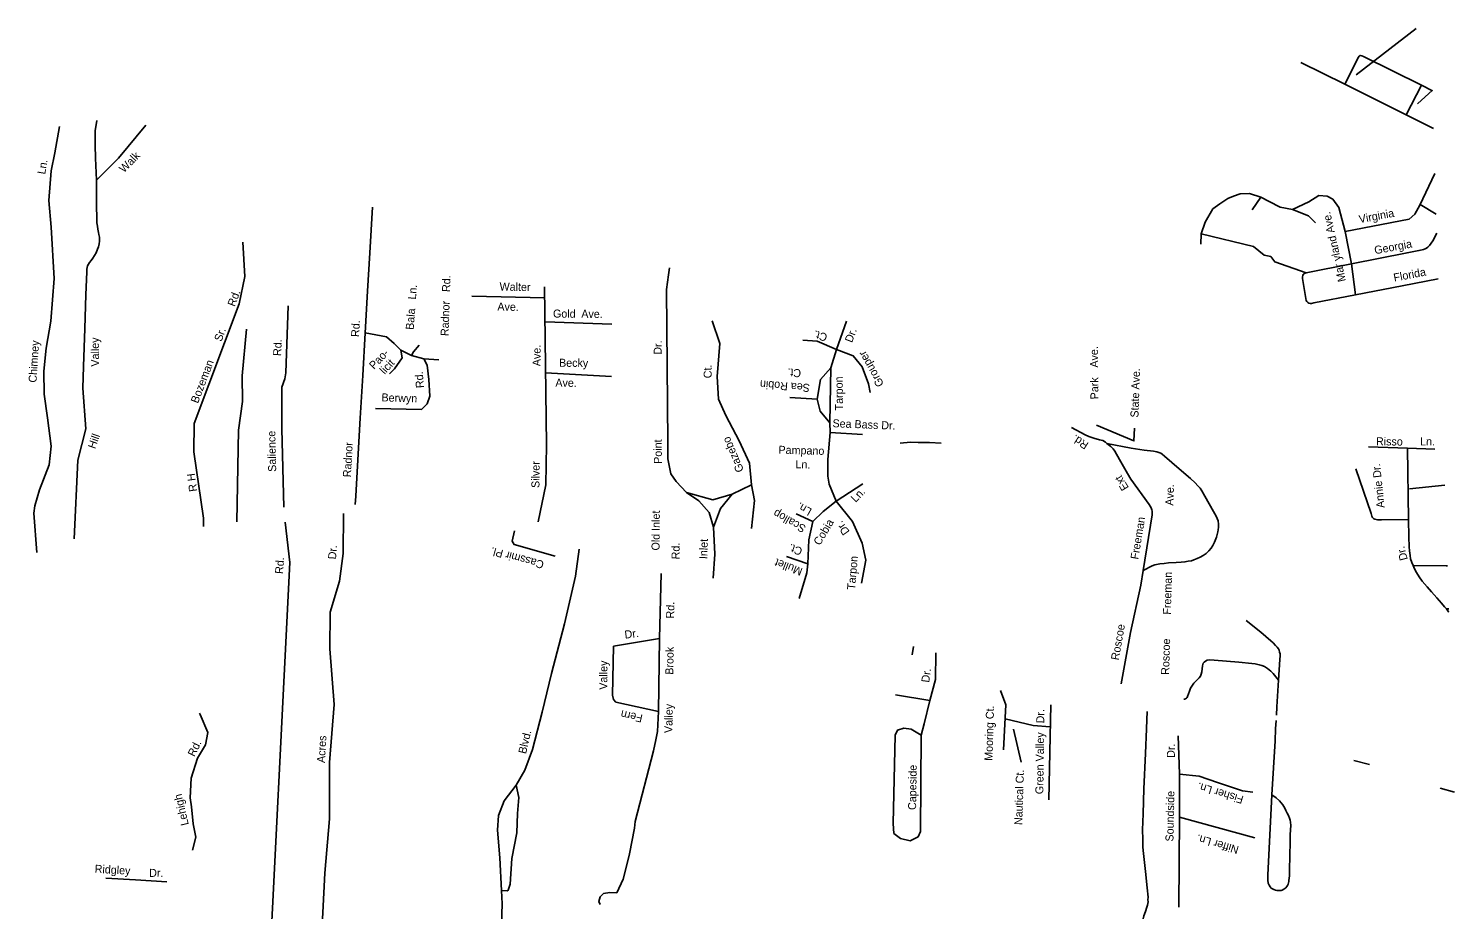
# Model space of a CAD drawing. Extents: x 2308163 to 2335412, y -96774 to 127732.
# Drawn here: x 2322671.21 to 2322694.05, y 104417.9 to 104432 of the extents above; entities that cross this region are included whole.
import ezdxf

# ---------------------------------------------------------------- set-up
doc = ezdxf.new("R2010")
doc.units = 0
doc.layers.add('Old_Level_10', color=7, linetype='Continuous')
doc.layers.add('Old_Level_35', color=7, linetype='Continuous')

msp = doc.modelspace()

# ---------------------------------------------------------------- linework, layer by layer
at = {"layer": 'Old_Level_10'}
for points in [[(2322693.431, 104431.999), (2322692.471, 104431.259)], [(2322693.692, 104431.014), (2322693.454, 104430.795)], [(2322688.921, 104425.601), (2322688.914, 104425.399), (2322688.317, 104425.652)], [(2322687.107, 104420.258), (2322686.984, 104420.787)]]:
    msp.add_lwpolyline(points, dxfattribs=at)
at = {"layer": 'Old_Level_35'}
for p, q in [((2322691.586, 104431.457), (2322692.293, 104431.108)), ((2322692.293, 104431.108), (2322693.274, 104430.616)), ((2322693.274, 104430.616), (2322693.519, 104431.09)), ((2322693.692, 104431.004), (2322693.519, 104431.09)), ((2322693.712, 104430.396), (2322693.274, 104430.616)), ((2322692.462, 104427.739), (2322692.395, 104428.233)), ((2322674.015, 104424.163), (2322673.864, 104425.223)), ((2322693.309, 104424.142), (2322693.293, 104425.281)), ((2322676.446, 104424.381), (2322676.454, 104424.515)), ((2322674.016, 104424.029), (2322674.015, 104424.163)), ((2322685.364, 104421.977), (2322685.382, 104422.11)), ((2322691.202, 104421.142), (2322691.226, 104421.57)), ((2322691.195, 104421.01), (2322691.202, 104421.142)), ((2322689.114, 104420.792), (2322689.12, 104420.936)), ((2322689.12, 104420.936), (2322689.125, 104421.069)), ((2322691.189, 104420.922), (2322691.183, 104420.79)), ((2322691.183, 104420.79), (2322691.175, 104420.598)), ((2322691.175, 104420.598), (2322691.124, 104419.735)), ((2322692.687, 104420.222), (2322692.434, 104420.286)), ((2322694.046, 104419.779), (2322693.819, 104419.843))]:
    msp.add_line(p, q, dxfattribs=at)
for points in [[(2322693.519, 104431.09), (2322692.589, 104431.55), (2322692.561, 104431.564), (2322692.538, 104431.568), (2322692.519, 104431.556), (2322692.511, 104431.54), (2322692.293, 104431.108)], [(2322672.304, 104429.571), (2322672.29, 104429.923), (2322672.283, 104430.13), (2322672.28, 104430.216), (2322672.284, 104430.361), (2322672.308, 104430.524)], [(2322671.638, 104430.007), (2322671.712, 104430.43)], [(2322673.095, 104430.454), (2322672.657, 104429.922), (2322672.304, 104429.571)], [(2322671.346, 104423.613), (2322671.3, 104424.242), (2322671.314, 104424.361), (2322671.392, 104424.615), (2322671.545, 104425.016), (2322671.575, 104425.313), (2322671.521, 104425.77), (2322671.465, 104426.149), (2322671.458, 104426.516), (2322671.5, 104426.881), (2322671.574, 104427.314), (2322671.628, 104427.996), (2322671.577, 104428.82), (2322671.542, 104429.247), (2322671.578, 104429.722), (2322671.638, 104430.007)], [(2322672.087, 104426.241), (2322672.095, 104426.59), (2322672.114, 104427.199), (2322672.131, 104427.734), (2322672.148, 104428.104), (2322672.148, 104428.148), (2322672.152, 104428.174), (2322672.158, 104428.203), (2322672.174, 104428.229), (2322672.192, 104428.252), (2322672.218, 104428.287), (2322672.247, 104428.325), (2322672.274, 104428.366), (2322672.296, 104428.409), (2322672.32, 104428.468), (2322672.333, 104428.507), (2322672.344, 104428.552), (2322672.349, 104428.593), (2322672.349, 104428.626), (2322672.349, 104428.659), (2322672.343, 104428.7), (2322672.337, 104428.733), (2322672.325, 104428.786), (2322672.317, 104428.833), (2322672.311, 104428.887), (2322672.304, 104429.235), (2322672.304, 104429.571)], [(2322693.491, 104429.172), (2322693.734, 104429.679)], [(2322692.395, 104428.233), (2322692.296, 104428.749), (2322692.193, 104429.133), (2322692.098, 104429.269), (2322692.008, 104429.314), (2322691.876, 104429.327), (2322691.715, 104429.225), (2322691.454, 104429.101), (2322691.256, 104429.141), (2322691.077, 104429.23), (2322690.946, 104429.301), (2322690.766, 104429.357), (2322690.616, 104429.354), (2322690.507, 104429.316), (2322690.415, 104429.278), (2322690.287, 104429.191), (2322690.177, 104429.112), (2322690.053, 104428.901), (2322689.989, 104428.712), (2322689.983, 104428.547)], [(2322676.454, 104424.515), (2322676.487, 104425.096), (2322676.526, 104425.76), (2322676.567, 104426.446), (2322676.607, 104427.129), (2322676.642, 104427.796), (2322676.681, 104428.409), (2322676.722, 104429.14)], [(2322690.946, 104429.301), (2322690.807, 104429.098)], [(2322691.454, 104429.101), (2322691.707, 104429.001), (2322691.82, 104428.889)], [(2322692.296, 104428.749), (2322693.318, 104428.946), (2322693.412, 104429.025), (2322693.491, 104429.172)], [(2322693.755, 104429.026), (2322693.496, 104429.181)], [(2322689.989, 104428.712), (2322690.828, 104428.509), (2322690.997, 104428.371), (2322691.104, 104428.351), (2322691.168, 104428.265), (2322691.674, 104428.087)], [(2322692.395, 104428.233), (2322693.287, 104428.411), (2322693.476, 104428.445), (2322693.527, 104428.456), (2322693.55, 104428.463), (2322693.578, 104428.475), (2322693.596, 104428.485), (2322693.617, 104428.5), (2322693.644, 104428.525), (2322693.674, 104428.562), (2322693.698, 104428.6), (2322693.764, 104428.723)], [(2322673.864, 104425.223), (2322673.867, 104425.676), (2322674.589, 104427.593), (2322674.676, 104428.031), (2322674.647, 104428.58)], [(2322692.462, 104427.739), (2322691.794, 104427.607), (2322691.755, 104427.6), (2322691.737, 104427.599), (2322691.716, 104427.604), (2322691.7, 104427.613), (2322691.682, 104427.629), (2322691.669, 104427.648), (2322691.612, 104427.998), (2322691.613, 104428.025), (2322691.617, 104428.045), (2322691.626, 104428.064), (2322691.633, 104428.073), (2322691.654, 104428.083), (2322691.674, 104428.087), (2322692.395, 104428.233)], [(2322682.176, 104423.203), (2322682.201, 104423.586), (2322682.182, 104424.016), (2322682.111, 104424.255), (2322681.948, 104424.441), (2322681.749, 104424.572), (2322681.586, 104424.747), (2322681.5, 104424.874), (2322681.452, 104425.113), (2322681.449, 104425.372), (2322681.432, 104427.821), (2322681.463, 104428.057), (2322681.478, 104428.17)], [(2322693.787, 104427.992), (2322693.208, 104427.881), (2322692.462, 104427.739)], [(2322679.375, 104424.101), (2322679.497, 104424.695), (2322679.508, 104425.338), (2322679.478, 104427.862)], [(2322675.301, 104424.338), (2322675.27, 104425.591), (2322675.271, 104426.257), (2322675.321, 104426.391), (2322675.335, 104426.486), (2322675.372, 104427.562)], [(2322678.314, 104427.715), (2322679.48, 104427.686)], [(2322679.485, 104427.302), (2322680.557, 104427.265)], [(2322682.792, 104424.694), (2322682.759, 104425.045), (2322682.591, 104425.401), (2322682.379, 104425.803), (2322682.264, 104426.066), (2322682.242, 104426.428), (2322682.283, 104426.957), (2322682.16, 104427.322)], [(2322684.147, 104424.433), (2322684.033, 104424.708), (2322684.014, 104424.833), (2322684.012, 104425.103), (2322684.05, 104425.531), (2322684.044, 104425.689), (2322684.063, 104426.569), (2322684.152, 104426.859), (2322684.314, 104427.316)], [(2322674.549, 104424.105), (2322674.575, 104425.57), (2322674.642, 104426.03), (2322674.634, 104426.442), (2322674.704, 104427.185)], [(2322676.607, 104427.129), (2322676.948, 104427.062), (2322677.069, 104426.956), (2322677.178, 104426.851), (2322677.196, 104426.726), (2322677.077, 104426.55), (2322676.996, 104426.474)], [(2322677.178, 104426.851), (2322677.345, 104426.766), (2322677.38, 104426.822), (2322677.472, 104426.933)], [(2322684.152, 104426.859), (2322683.84, 104426.994), (2322683.615, 104427.013)], [(2322684.152, 104426.859), (2322684.419, 104426.759), (2322684.56, 104426.585), (2322684.664, 104426.311), (2322684.693, 104426.174)], [(2322677.546, 104426.714), (2322677.599, 104426.611), (2322677.625, 104426.384), (2322677.638, 104426.113), (2322677.6, 104425.99), (2322677.507, 104425.903), (2322676.773, 104425.917)], [(2322677.345, 104426.766), (2322677.546, 104426.714), (2322677.782, 104426.695)], [(2322679.494, 104426.489), (2322680.551, 104426.429)], [(2322684.063, 104426.569), (2322683.898, 104426.382), (2322683.842, 104426.068), (2322683.892, 104425.875), (2322684.044, 104425.689)], [(2322672.087, 104426.241), (2322672.13, 104425.591), (2322672.003, 104425.09), (2322671.945, 104423.831)], [(2322683.842, 104426.068), (2322683.403, 104426.095)], [(2322684.05, 104425.531), (2322684.568, 104425.502)], [(2322687.912, 104425.613), (2322688.132, 104425.498), (2322688.19, 104425.469), (2322688.272, 104425.443), (2322688.36, 104425.418), (2322688.415, 104425.405), (2322688.458, 104425.381), (2322688.48, 104425.357)], [(2322685.826, 104425.36), (2322685.638, 104425.371), (2322685.461, 104425.372), (2322685.337, 104425.377), (2322685.173, 104425.362)], [(2322689.061, 104423.326), (2322689.207, 104424.218), (2322689.208, 104424.241), (2322689.205, 104424.272), (2322689.201, 104424.297), (2322689.197, 104424.313), (2322689.191, 104424.328), (2322689.157, 104424.383), (2322688.865, 104424.788), (2322688.813, 104424.876), (2322688.704, 104425.066), (2322688.636, 104425.184), (2322688.61, 104425.232), (2322688.58, 104425.272), (2322688.545, 104425.308), (2322688.48, 104425.357)], [(2322688.48, 104425.357), (2322688.87, 104425.284), (2322689.08, 104425.253), (2322689.228, 104425.234), (2322689.282, 104425.224), (2322689.313, 104425.215), (2322689.344, 104425.202), (2322689.368, 104425.187), (2322689.402, 104425.155), (2322689.639, 104424.949), (2322689.819, 104424.797), (2322689.895, 104424.728), (2322689.938, 104424.681), (2322689.972, 104424.641), (2322690.002, 104424.601), (2322690.047, 104424.514), (2322690.19, 104424.268), (2322690.23, 104424.193), (2322690.245, 104424.155), (2322690.26, 104424.118), (2322690.27, 104424.067), (2322690.269, 104424.017), (2322690.264, 104423.977), (2322690.259, 104423.942), (2322690.237, 104423.858), (2322690.205, 104423.779), (2322690.176, 104423.725), (2322690.148, 104423.683), (2322690.112, 104423.637), (2322690.088, 104423.614), (2322690.068, 104423.595), (2322690.022, 104423.563), (2322689.976, 104423.539), (2322689.926, 104423.515), (2322689.872, 104423.493), (2322689.838, 104423.481), (2322689.784, 104423.472), (2322689.729, 104423.462), (2322689.668, 104423.459), (2322689.588, 104423.454), (2322689.466, 104423.445), (2322689.4, 104423.439), (2322689.329, 104423.429), (2322689.25, 104423.415), (2322689.207, 104423.401), (2322689.061, 104423.326)], [(2322692.671, 104425.303), (2322693.293, 104425.281)], [(2322693.293, 104425.281), (2322693.732, 104425.266)], [(2322693.309, 104424.142), (2322692.879, 104424.137), (2322692.832, 104424.134), (2322692.817, 104424.135), (2322692.793, 104424.139), (2322692.771, 104424.145), (2322692.755, 104424.154), (2322692.736, 104424.173), (2322692.724, 104424.195), (2322692.714, 104424.235), (2322692.469, 104424.952)], [(2322681.749, 104424.572), (2322682.174, 104424.456), (2322682.482, 104424.547)], [(2322682.182, 104424.016), (2322682.294, 104424.316), (2322682.482, 104424.547), (2322682.792, 104424.694), (2322682.84, 104424.444), (2322682.791, 104423.995)], [(2322684.147, 104424.433), (2322684.575, 104424.712)], [(2322693.891, 104424.691), (2322693.328, 104424.634)], [(2322683.775, 104424.107), (2322683.938, 104424.271), (2322684.147, 104424.433), (2322684.407, 104424.108), (2322684.565, 104423.764), (2322684.623, 104423.491), (2322684.554, 104423.121)], [(2322675.033, 104416.113), (2322675.401, 104423.451), (2322675.323, 104424.098)], [(2322675.83, 104415.962), (2322675.96, 104418.478), (2322676.033, 104419.348), (2322676.035, 104420.25), (2322676.11, 104421.179), (2322676.041, 104422.069), (2322676.047, 104422.656), (2322676.193, 104423.152), (2322676.251, 104423.594), (2322676.259, 104424.238)], [(2322683.695, 104423.433), (2322683.708, 104423.816), (2322683.775, 104424.107), (2322683.508, 104424.229)], [(2322693.385, 104423.402), (2322693.363, 104423.454), (2322693.344, 104423.512), (2322693.334, 104423.567), (2322693.325, 104423.638), (2322693.318, 104423.704), (2322693.314, 104423.861), (2322693.309, 104424.142)], [(2322679.646, 104423.555), (2322678.99, 104423.742), (2322678.959, 104423.792), (2322678.994, 104423.957)], [(2322679.171, 104415.235), (2322679.055, 104415.435), (2322678.976, 104415.495), (2322678.798, 104416.524), (2322678.783, 104416.794), (2322678.771, 104417.155), (2322678.8, 104417.988), (2322678.79, 104418.201), (2322678.759, 104418.726), (2322678.726, 104419.169), (2322678.742, 104419.406), (2322678.832, 104419.64), (2322679.021, 104419.887), (2322679.16, 104420.128), (2322679.286, 104420.459), (2322679.438, 104421.059), (2322679.59, 104421.675), (2322679.797, 104422.47), (2322679.971, 104423.233), (2322680.03, 104423.664)], [(2322683.552, 104422.874), (2322683.679, 104423.287), (2322683.695, 104423.433), (2322683.349, 104423.547)], [(2322693.955, 104422.658), (2322693.953, 104422.662), (2322693.919, 104422.709), (2322693.889, 104422.745), (2322693.84, 104422.801), (2322693.763, 104422.885), (2322693.68, 104422.981), (2322693.611, 104423.061), (2322693.53, 104423.153), (2322693.483, 104423.224), (2322693.437, 104423.295), (2322693.407, 104423.351), (2322693.385, 104423.402)], [(2322693.932, 104423.401), (2322693.912, 104423.401), (2322693.385, 104423.402)], [(2322681.342, 104423.279), (2322681.319, 104422.234), (2322680.582, 104422.112), (2322680.567, 104421.328), (2322680.581, 104421.258), (2322680.62, 104421.215), (2322681.299, 104421.069), (2322681.319, 104422.234)], [(2322688.712, 104421.509), (2322688.857, 104422.334), (2322689.023, 104423.089), (2322689.061, 104423.326)], [(2322693.919, 104422.709), (2322693.954, 104422.712)], [(2322691.226, 104421.57), (2322691.25, 104421.902), (2322691.255, 104421.96), (2322691.254, 104421.99), (2322691.247, 104422.02), (2322691.238, 104422.047), (2322691.226, 104422.071), (2322691.208, 104422.098), (2322691.182, 104422.126), (2322691.143, 104422.166), (2322691.105, 104422.198), (2322690.944, 104422.335), (2322690.71, 104422.524)], [(2322685.742, 104422.006), (2322685.737, 104421.581), (2322685.646, 104421.245), (2322685.098, 104421.335)], [(2322689.714, 104421.264), (2322689.726, 104421.266), (2322689.74, 104421.273), (2322689.754, 104421.281), (2322689.764, 104421.293), (2322689.774, 104421.308), (2322689.787, 104421.351), (2322689.803, 104421.393), (2322689.82, 104421.439), (2322689.849, 104421.489), (2322689.873, 104421.521), (2322689.917, 104421.566), (2322689.957, 104421.608), (2322689.977, 104421.635), (2322689.991, 104421.666), (2322690.003, 104421.705), (2322690.008, 104421.752), (2322690.014, 104421.798), (2322690.017, 104421.819), (2322690.022, 104421.839), (2322690.038, 104421.859), (2322690.061, 104421.876), (2322690.085, 104421.887), (2322690.116, 104421.894), (2322690.198, 104421.888), (2322690.592, 104421.855), (2322690.803, 104421.834), (2322690.857, 104421.829), (2322690.92, 104421.816), (2322690.959, 104421.803), (2322691.002, 104421.787), (2322691.05, 104421.755), (2322691.107, 104421.711), (2322691.143, 104421.675), (2322691.226, 104421.57)], [(2322686.779, 104421.403), (2322686.865, 104421.172), (2322686.824, 104420.457)], [(2322685.646, 104421.245), (2322685.555, 104420.871), (2322685.509, 104420.691), (2322685.495, 104419.149), (2322685.461, 104419.063), (2322685.332, 104418.997), (2322685.176, 104419.034), (2322685.069, 104419.116), (2322685.058, 104419.274), (2322685.091, 104420.69), (2322685.126, 104420.767), (2322685.229, 104420.803), (2322685.347, 104420.783), (2322685.509, 104420.691)], [(2322687.553, 104419.652), (2322687.581, 104421.173)], [(2322673.952, 104421.043), (2322673.961, 104421.022), (2322674.085, 104420.734), (2322674.049, 104420.535), (2322673.918, 104420.321), (2322673.821, 104420.001), (2322673.801, 104419.688), (2322673.825, 104419.544), (2322673.853, 104419.268), (2322673.893, 104419.057), (2322673.839, 104418.85)], [(2322681.299, 104421.069), (2322681.288, 104420.75), (2322681.259, 104420.612), (2322681.224, 104420.438), (2322680.927, 104419.309), (2322680.915, 104419.199), (2322680.835, 104418.789), (2322680.821, 104418.72), (2322680.735, 104418.383), (2322680.634, 104418.166), (2322680.523, 104418.169), (2322680.421, 104418.153), (2322680.366, 104418.101), (2322680.347, 104418.028), (2322680.369, 104417.978)], [(2322686.852, 104420.953), (2322687.302, 104420.842), (2322687.574, 104420.823)], [(2322689.036, 104417.658), (2322689.046, 104417.691), (2322689.059, 104417.749), (2322689.072, 104417.8), (2322689.097, 104417.869), (2322689.118, 104417.935), (2322689.131, 104417.97), (2322689.135, 104417.997), (2322689.14, 104418.02), (2322689.136, 104418.056), (2322689.141, 104418.095), (2322689.126, 104418.248), (2322689.101, 104418.506), (2322689.068, 104418.796), (2322689.055, 104418.894), (2322689.055, 104419.023), (2322689.051, 104419.176), (2322689.06, 104419.429), (2322689.074, 104419.828), (2322689.099, 104420.394), (2322689.114, 104420.792)], [(2322689.642, 104420.066), (2322689.622, 104420.68)], [(2322689.635, 104417.937), (2322689.644, 104419.378), (2322689.642, 104420.066)], [(2322689.642, 104420.066), (2322689.956, 104420.031), (2322690.252, 104419.929), (2322690.653, 104419.799), (2322690.819, 104419.777)], [(2322679.021, 104419.887), (2322679.063, 104419.691), (2322679.046, 104419.438), (2322679.035, 104419.127), (2322678.955, 104418.713), (2322678.925, 104418.305), (2322678.897, 104418.208), (2322678.88, 104418.2), (2322678.79, 104418.201)], [(2322691.124, 104419.735), (2322691.057, 104418.448), (2322691.058, 104418.371), (2322691.062, 104418.321), (2322691.077, 104418.287), (2322691.093, 104418.263), (2322691.113, 104418.242), (2322691.13, 104418.231), (2322691.153, 104418.218), (2322691.179, 104418.209), (2322691.207, 104418.202), (2322691.231, 104418.201), (2322691.246, 104418.201), (2322691.269, 104418.205), (2322691.286, 104418.211), (2322691.312, 104418.222), (2322691.33, 104418.234), (2322691.345, 104418.245), (2322691.362, 104418.265), (2322691.374, 104418.283), (2322691.382, 104418.303), (2322691.389, 104418.328), (2322691.393, 104418.346), (2322691.396, 104418.37), (2322691.4, 104418.396), (2322691.405, 104418.443), (2322691.406, 104418.498), (2322691.407, 104418.533), (2322691.414, 104418.982), (2322691.417, 104419.096), (2322691.421, 104419.176), (2322691.424, 104419.244), (2322691.421, 104419.299), (2322691.413, 104419.327), (2322691.404, 104419.362), (2322691.388, 104419.403), (2322691.369, 104419.441), (2322691.348, 104419.484), (2322691.328, 104419.519), (2322691.296, 104419.572), (2322691.269, 104419.607), (2322691.246, 104419.636), (2322691.191, 104419.684), (2322691.124, 104419.735)], [(2322689.644, 104419.378), (2322690.851, 104419.047)], [(2322672.453, 104418.403), (2322672.928, 104418.375), (2322673.431, 104418.34)]]:
    msp.add_lwpolyline(points, dxfattribs=at)

# ---------------------------------------------------------------- texts
at = {"layer": 'Old_Level_10'}
for s, height, rotation, p in [('Walk', 0.1282, 45.3872, (2322672.743, 104429.681)), ('Ln.', 0.1282, 80.1858, (2322671.481, 104429.658)), ('Virginia', 0.1282, 10.4931, (2322692.527, 104428.883)), ('Mar yland Ave.', 0.12816, 102.8292, (2322692.308, 104427.96)), ('Georgia', 0.1282, 10.4813, (2322692.775, 104428.385)), ('Radnor   Rd.', 0.12816, 88.1523, (2322677.94, 104427.075)), ('Florida', 0.1282, 11.0089, (2322693.083, 104427.947)), ('Bozeman       Sr.        Rd.', 0.12816, 69.1948, (2322673.927, 104425.99)), ('Bala   Ln.', 0.1282, 85.7542, (2322677.381, 104427.173)), ('Walter', 0.1282, 358.7381, (2322678.756, 104427.806)), ('Ave.', 0.1282, 358.7381, (2322678.721, 104427.486)), ('Gold', 0.1282, 359.4093, (2322679.612, 104427.373)), ('Ave.', 0.1282, 359.4093, (2322680.065, 104427.369)), ('Rd.', 0.1282, 86.9357, (2322676.507, 104427.059)), ('Valley', 0.1282, 90.4143, (2322672.345, 104426.588)), ('Ct.', 0.1282, 163.8283, (2322684.016, 104427.109)), ('Dr.', 0.1282, 69.3849, (2322684.4, 104426.962)), ('Chimney', 0.1282, 86.2486, (2322671.342, 104426.328)), ('Rd.', 0.1282, 87.6086, (2322675.259, 104426.755)), ('Pao-', 0.1282, 46.9069, (2322676.748, 104426.534)), ('Ave.', 0.1282, 89.5229, (2322679.412, 104426.594)), ('Dr.', 0.1282, 89.4605, (2322681.352, 104426.778)), ('Grouper', 0.1282, 119.423, (2322684.916, 104426.307)), ('Ave.', 0.1282, 90.5704, (2322688.341, 104426.572)), ('licit', 0.1282, 46.9069, (2322676.917, 104426.455)), ('Becky', 0.1282, 359.3952, (2322679.709, 104426.586)), ('Ct.', 0.1282, 91.0081, (2322682.154, 104426.402)), ('Rd.', 0.1282, 94.3165, (2322677.547, 104426.248)), ('Ave.', 0.1282, 359.3952, (2322679.65, 104426.266)), ('       Sea Robin ', 0.12816, 175.7151, (2322684.061, 104426.283)), ('Ct.', 0.1282, 175.7151, (2322683.589, 104426.543)), ('Tarpon', 0.1282, 90.9688, (2322684.258, 104425.887)), ('Park', 0.1282, 90.5704, (2322688.346, 104426.064)), ('State Ave.', 0.1282, 88.0247, (2322688.985, 104425.771)), ('Berwyn', 0.1282, 358.1695, (2322676.865, 104426.032)), ('Sea Bass Dr.', 0.12816, 357.7622, (2322684.086, 104425.618)), ('Hill ', 0.1282, 70.5702, (2322672.282, 104425.262)), ('Salience', 0.1282, 91.3925, (2322675.181, 104424.905)), ('Gazebo', 0.1282, 113.0823, (2322682.672, 104424.928)), ('Rd.', 0.1282, 147.5672, (2322688.2, 104425.363)), ('Risso', 0.1282, 359.2312, (2322692.789, 104425.329)), ('Ln.', 0.1282, 359.7872, (2322693.496, 104425.327)), ('Radnor', 0.1282, 86.7192, (2322676.375, 104424.814)), ('Point', 0.1282, 90.4182, (2322681.356, 104425.032)), ('Pampano ', 0.1282, 358.5677, (2322683.222, 104425.193)), ('Silver', 0.1282, 89.5225, (2322679.395, 104424.645)), ('Ln.', 0.1282, 358.5677, (2322683.493, 104424.962)), ('Annie Dr.', 0.1282, 96.0826, (2322692.929, 104424.331)), ('R H', 0.1282, 97.6871, (2322673.915, 104424.594)), ('Ext', 0.1282, 120.8787, (2322688.836, 104424.65)), ('Ln.', 0.1282, 45.7345, (2322684.457, 104424.405)), ('Ave.', 0.1282, 88.3651, (2322689.545, 104424.361)), ('Scallop ', 0.1282, 150.3852, (2322683.674, 104424.032)), ('Ln.', 0.1282, 150.3852, (2322683.769, 104424.305)), ('Old Inlet', 0.1282, 89.4837, (2322681.318, 104423.644)), ('Cobia', 0.1282, 58.9524, (2322683.884, 104423.716)), ('Dr.', 0.1282, 125.5361, (2322684.368, 104423.947)), ('Freeman', 0.1282, 80.6561, (2322688.983, 104423.495)), ('Dr.', 0.1282, 85.9893, (2322676.138, 104423.5)), ('Cassmir Pl.', 0.12816, 164.8672, (2322679.478, 104423.472)), ('Rd.', 0.1282, 89.4837, (2322681.638, 104423.502)), ('Inlet', 0.1282, 88.0247, (2322682.081, 104423.505)), ('Ct.', 0.1282, 159.1202, (2322683.618, 104423.679)), ('Dr.', 0.1282, 104.7581, (2322693.299, 104423.503)), ('Rd.', 0.1282, 85.8938, (2322675.289, 104423.266)), ('Mullet', 0.1282, 159.1202, (2322683.62, 104423.356)), ('Tarpon', 0.1282, 84.9637, (2322684.447, 104423.011)), ('Freeman', 0.1282, 88.3651, (2322689.505, 104422.616)), ('Rd.', 0.1282, 89.1148, (2322681.552, 104422.556)), ('Dr.', 0.1282, 7.317, (2322680.766, 104422.233)), ('Roscoe', 0.1282, 79.9866, (2322688.67, 104421.882)), ('Brook', 0.1282, 89.1145, (2322681.538, 104421.656)), ('Roscoe ', 0.1282, 88.3651, (2322689.477, 104421.653)), ('Valley', 0.1282, 89.346, (2322680.48, 104421.415)), ('Dr.', 0.1282, 82.1293, (2322685.635, 104421.525)), ('Valley', 0.1282, 89.1134, (2322681.523, 104420.722)), ('Mooring Ct.', 0.12816, 88.2612, (2322686.648, 104420.277)), ('Fern', 0.1282, 167.8001, (2322681.057, 104421.015)), ('Green Valley   Dr.', 0.12816, 89.2964, (2322687.463, 104419.744)), ('Acres', 0.1282, 86.6331, (2322675.959, 104420.242)), ('Blvd.', 0.1282, 76.5539, (2322679.179, 104420.381)), ('Rd.', 0.1282, 63.6699, (2322673.871, 104420.334)), ('Dr.', 0.1282, 89.6449, (2322689.569, 104420.326)), ('Capeside', 0.1282, 89.1012, (2322685.425, 104419.491)), ('Nautical Ct.', 0.12816, 88.0247, (2322687.124, 104419.249)), ('Lehigh', 0.1282, 103.2557, (2322673.782, 104419.258)), ('Soundside ', 0.1282, 88.8548, (2322689.546, 104418.986)), ('Fisher Ln.', 0.1282, 162.943, (2322690.679, 104419.71)), ('Niffer Ln.', 0.1282, 163.6322, (2322690.603, 104418.907)), ('Ridgley', 0.1282, 356.7432, (2322672.272, 104418.488)), ('Dr.', 0.1282, 359.0282, (2322673.145, 104418.422))]:
    msp.add_text(s, height=height, rotation=rotation, dxfattribs=at).set_placement(p)

doc.saveas('drawing.dxf')
